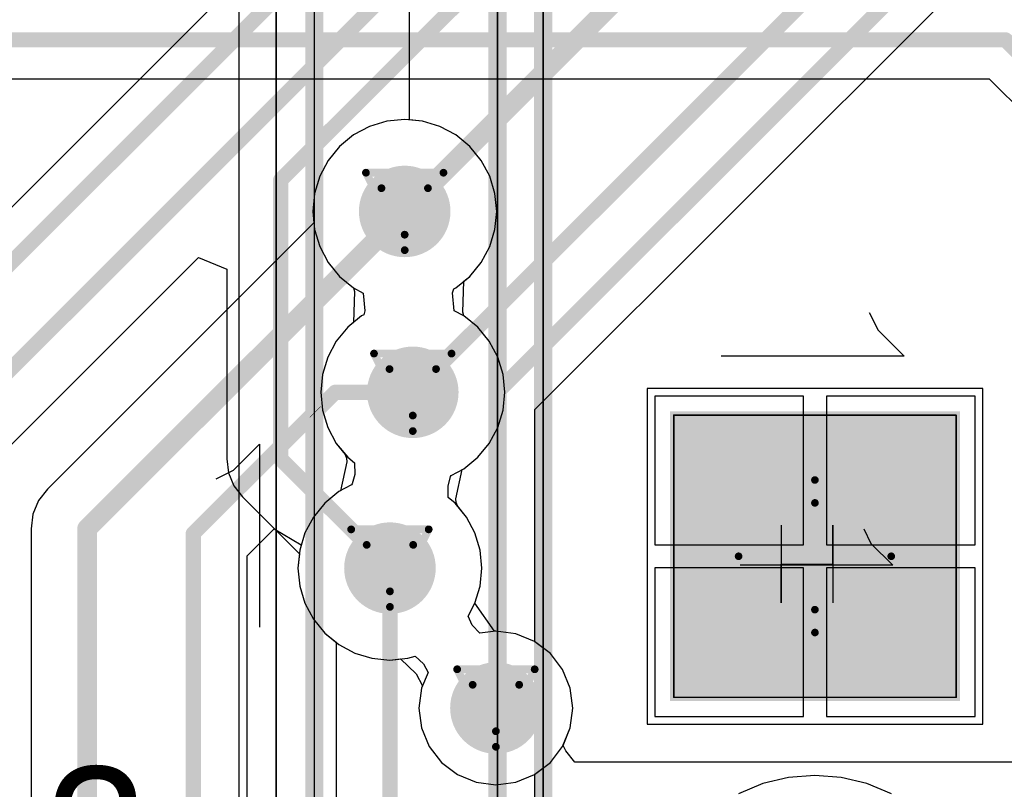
# Model space of a CAD drawing. Header units: millimetres. Extents: x 138 to 555, y 26 to 334.
# Tile 554 of 656: x 317.84 to 324.29, y 206.43 to 211.48. Entities that reach past the tile are written whole.
import ezdxf

# ---------------------------------------------------------------- set-up
doc = ezdxf.new("R2010")
doc.units = ezdxf.units.MM
for name, color, linetype in [('BottomLayer', 5, 'Continuous'), ('BottomSolder', 6, 'Continuous'), ('DrillDrawing', 1, 'Continuous'), ('Mechanical20', 56, 'Continuous'), ('Mechanical27', 56, 'Continuous'), ('MidLayer1', 16, 'Continuous'), ('MidLayer2', 76, 'Continuous'), ('MidLayer3', 90, 'Continuous'), ('MidLayer4', 156, 'Continuous'), ('MultiLayer', 9, 'Continuous'), ('PadHoleLayer', 156, 'Continuous'), ('TopLayer', 1, 'Continuous'), ('TopOverlay', 2, 'Continuous'), ('TopSolder', 216, 'Continuous'), ('ViaHoleLayer', 16, 'Continuous')]:
    doc.layers.add(name, color=color, linetype=linetype)

# ---------------------------------------------------------------- blocks, each defined once
blk = doc.blocks.new('CON_CVILUX_CH87_20_2_V_1_00_939')
at = {"layer": 'BottomLayer'}
blk.add_solid([(-12.33, -2.17), (-10.53, -2.17), (-12.33, -0.37), (-10.53, -0.37)], dxfattribs=at)
at = {"layer": 'BottomSolder'}
blk.add_solid([(-12.38, -2.22), (-10.48, -2.22), (-12.38, -0.32), (-10.48, -0.32)], dxfattribs=at)
at = {"layer": 'Mechanical20'}
for points, const_width in [([(-11.43, -1.77), (-11.43, -0.77)], 0.05), ([(-10.93, -1.27), (-11.93, -1.27)], 0.05), ([(16.75, -4.8), (-16.75, -4.8)], 0.01)]:
    blk.add_lwpolyline(points, dxfattribs=dict(at, const_width=const_width))
for points, const_width in [([(-11.4425, -0.77, 1), (-11.4175, -0.77, 1)], 0.025), ([(-11.08, -1.27, 1), (-11.78, -1.27, 1)], 0.05), ([(-11.9425, -1.27, 1), (-11.9175, -1.27, 1)], 0.025), ([(-11.7925, -1.27, 1), (-11.7675, -1.27, 1)], 0.025), ([(-11.0925, -1.27, 1), (-11.0675, -1.27, 1)], 0.025), ([(-10.9425, -1.27, 1), (-10.9175, -1.27, 1)], 0.025), ([(-11.4425, -1.77, 1), (-11.4175, -1.77, 1)], 0.025)]:
    blk.add_lwpolyline(points, format="xyb", close=True, dxfattribs=dict(at, const_width=const_width))
at = {"layer": 'Mechanical27'}
for p, q in [((-11.5148, -0.903), (-11.372, -0.7602)), ((-11.372, -0.7602), (-11.372, -1.76)), ((-11.61, -0.9506), (-11.5148, -0.903))]:
    blk.add_line(p, q, dxfattribs=at)
at = {"layer": 'Mechanical27', "const_width": 0.01}
for points in [[(-12.355, -2.195), (-12.355, -0.345)], [(-10.505, -0.345), (-12.355, -0.345)], [(-10.505, -2.195), (-10.505, -0.345)], [(-10.505, -2.195), (-12.355, -2.195)], [(-2.73, -3.05), (-15.2, -3.05)], [(-2.73, -3.35), (-15.5, -3.35)], [(16.51, -4.55), (-16.51, -4.55)]]:
    blk.add_lwpolyline(points, dxfattribs=at)
at = {"layer": 'Mechanical27', "const_width": 0.005}
for points in [[(-12.3575, -0.345, 1), (-12.3525, -0.345, 1)], [(-12.3575, -0.345, 1), (-12.3525, -0.345, 1)], [(-10.5075, -0.345, 1), (-10.5025, -0.345, 1)], [(-10.5075, -0.345, 1), (-10.5025, -0.345, 1)], [(-12.3575, -2.195, 1), (-12.3525, -2.195, 1)], [(-12.3575, -2.195, 1), (-12.3525, -2.195, 1)], [(-10.5075, -2.195, 1), (-10.5025, -2.195, 1)], [(-10.5075, -2.195, 1), (-10.5025, -2.195, 1)]]:
    blk.add_lwpolyline(points, format="xyb", close=True, dxfattribs=at)
at = {"layer": 'MidLayer1'}
blk.add_solid([(-12.33, -2.17), (-10.53, -2.17), (-12.33, -0.37), (-10.53, -0.37)], dxfattribs=at)
at = {"layer": 'MidLayer2'}
blk.add_solid([(-12.33, -2.17), (-10.53, -2.17), (-12.33, -0.37), (-10.53, -0.37)], dxfattribs=at)
at = {"layer": 'MidLayer3'}
blk.add_solid([(-12.33, -2.17), (-10.53, -2.17), (-12.33, -0.37), (-10.53, -0.37)], dxfattribs=at)
at = {"layer": 'MidLayer4'}
blk.add_solid([(-12.33, -2.17), (-10.53, -2.17), (-12.33, -0.37), (-10.53, -0.37)], dxfattribs=at)
at = {"layer": 'MultiLayer'}
blk.add_solid([(-12.33, -2.17), (-10.53, -2.17), (-12.33, -0.37), (-10.53, -0.37)], dxfattribs=at)
at = {"layer": 'PadHoleLayer', "const_width": 0.6}
blk.add_lwpolyline([(-11.73, -1.27, 1), (-11.13, -1.27, 1)], format="xyb", close=True, dxfattribs=at)
at = {"layer": 'TopLayer'}
blk.add_solid([(-12.33, -2.17), (-10.53, -2.17), (-12.33, -0.37), (-10.53, -0.37)], dxfattribs=at)
at = {"layer": 'TopOverlay'}
for p, q in [((-12.9136, -0.8566), (-12.7422, -0.6853)), ((-12.7422, -0.6853), (-12.7422, -1.885)), ((-13.0278, -0.9138), (-12.9136, -0.8566)), ((-11.9944, -5.0797), (-12.1658, -4.9083)), ((-12.1658, -4.9083), (-10.966, -4.9083)), ((-11.9373, -5.194), (-11.9944, -5.0797))]:
    blk.add_line(p, q, dxfattribs=at)
at = {"layer": 'TopOverlay', "const_width": 0.12}
for points in [[(-2.73, -3.05), (-15.2, -3.05)], [(-2.73, -3.35), (-15.5, -3.35)], [(16.51, -4.55), (-16.51, -4.55)]]:
    blk.add_lwpolyline(points, dxfattribs=at)
at = {"layer": 'TopSolder'}
blk.add_solid([(-12.38, -2.22), (-10.48, -2.22), (-12.38, -0.32), (-10.48, -0.32)], dxfattribs=at)

msp = doc.modelspace()

# ---------------------------------------------------------------- linework, layer by layer
at = {"layer": 'BottomLayer'}
for p, q in [((308.1534, 211.0939), (324.1929, 211.0939)), ((324.1929, 211.0939), (326.1485, 209.1384)), ((320.1319, 210.7806), (320.0277, 210.7249)), ((320.245, 210.8149), (320.1319, 210.7806)), ((320.3626, 210.8265), (320.245, 210.8149)), ((320.4802, 210.8149), (320.3626, 210.8265)), ((320.5933, 210.7806), (320.4802, 210.8149)), ((320.6976, 210.7249), (320.5933, 210.7806)), ((320.0277, 210.7249), (319.9363, 210.6499)), ((320.7889, 210.6499), (320.6976, 210.7249)), ((319.9363, 210.6499), (319.8613, 210.5585)), ((320.8639, 210.5585), (320.7889, 210.6499)), ((319.8613, 210.5585), (319.8056, 210.4543)), ((320.9196, 210.4543), (320.8639, 210.5585)), ((319.8056, 210.4543), (319.7713, 210.3412)), ((320.9539, 210.3412), (320.9196, 210.4543)), ((319.7713, 210.3412), (319.7597, 210.2236)), ((320.9655, 210.2236), (320.9539, 210.3412)), ((319.7597, 210.2236), (319.7671, 210.1487)), ((320.9539, 210.1059), (320.9655, 210.2236)), ((319.7671, 210.1487), (318.0219, 208.4035)), ((320.9196, 209.9928), (320.9539, 210.1059)), ((320.8639, 209.8886), (320.9196, 209.9928)), ((320.7889, 209.7972), (320.8639, 209.8886)), ((320.7436, 209.5626), (320.7505, 209.7657)), ((320.7505, 209.7657), (320.7889, 209.7972)), ((320.7504, 209.5389), (320.7436, 209.5626)), ((320.8418, 209.4639), (320.7504, 209.5389)), ((320.9168, 209.3726), (320.8418, 209.4639)), ((320.9725, 209.2683), (320.9168, 209.3726)), ((321.0068, 209.1552), (320.9725, 209.2683)), ((321.0184, 209.0376), (321.0068, 209.1552)), ((321.0068, 208.92), (321.0184, 209.0376)), ((324.1505, 209.0624), (321.9505, 209.0624)), ((321.9505, 209.0624), (321.9505, 206.8624)), ((324.1505, 206.8624), (324.1505, 209.0624)), ((320.9725, 208.8069), (321.0068, 208.92)), ((320.9168, 208.7027), (320.9725, 208.8069)), ((320.8418, 208.6113), (320.9168, 208.7027)), ((320.7504, 208.5363), (320.8418, 208.6113)), ((320.6985, 208.3401), (320.7399, 208.5307)), ((320.7399, 208.5307), (320.7504, 208.5363)), ((318.0219, 208.4035), (317.9634, 208.3272)), ((317.9634, 208.3272), (317.9266, 208.2385)), ((320.7001, 208.3158), (320.6985, 208.3401)), ((320.7078, 208.2921), (320.7001, 208.3158)), ((320.7672, 208.2198), (320.7078, 208.2921)), ((317.9266, 208.2385), (317.9141, 208.1432)), ((320.8229, 208.1156), (320.7672, 208.2198)), ((317.9141, 208.1432), (317.9141, 199.3199)), ((319.3307, 207.9654), (319.5082, 208.1429)), ((319.5082, 208.1429), (319.685, 208.0369)), ((320.8572, 208.0024), (320.8229, 208.1156)), ((319.6746, 208.0024), (319.663, 207.8848)), ((319.685, 208.0369), (319.6746, 208.0024)), ((320.8688, 207.8848), (320.8572, 208.0024)), ((319.3307, 198.5864), (319.3307, 207.9654)), ((319.663, 207.8848), (319.6746, 207.7672)), ((320.8572, 207.7672), (320.8688, 207.8848)), ((319.6746, 207.7672), (319.7089, 207.6541)), ((320.8229, 207.6541), (320.8572, 207.7672)), ((319.7089, 207.6541), (319.7646, 207.5499)), ((320.9515, 207.4704), (320.8229, 207.6541)), ((319.7646, 207.5499), (319.8396, 207.4585)), ((319.8396, 207.4585), (319.9129, 207.3984)), ((320.9603, 207.4716), (320.9515, 207.4704)), ((321.0909, 207.4544), (320.9603, 207.4716)), ((321.2125, 207.404), (321.0909, 207.4544)), ((319.9129, 207.3984), (319.9129, 196.3377)), ((321.3169, 207.3239), (321.2125, 207.404)), ((321.3971, 207.2194), (321.3169, 207.3239)), ((321.4475, 207.0978), (321.3971, 207.2194)), ((321.4646, 206.9673), (321.4475, 207.0978)), ((321.4475, 206.8367), (321.4646, 206.9673)), ((321.3971, 206.7151), (321.4475, 206.8367)), ((321.9505, 206.8624), (324.1505, 206.8624)), ((321.3169, 206.6107), (321.3971, 206.7151)), ((321.2152, 206.5326), (321.3169, 206.6107)), ((321.2152, 196.051), (321.2152, 206.5326)), ((322.8778, 206.5122), (322.7095, 206.4718)), ((323.0505, 206.5258), (322.8778, 206.5122)), ((323.2231, 206.5122), (323.0505, 206.5258)), ((323.3914, 206.4718), (323.2231, 206.5122)), ((322.7095, 206.4718), (322.5495, 206.4055)), ((323.5514, 206.4055), (323.3914, 206.4718))]:
    msp.add_line(p, q, dxfattribs=at)
for points, const_width in [([(308.1534, 211.3488), (324.2985, 211.3488)], 0.1), ([(324.2985, 211.3488), (333.2302, 202.4171)], 0.1), ([(318.2822, 208.1432), (320.3626, 210.2236)], 0.13), ([(319.7772, 208.9076), (319.9072, 209.0376)], 0.1), ([(319.9072, 209.0376), (320.4155, 209.0376)], 0.1), ([(318.9776, 208.1116), (319.7754, 208.9094)], 0.1), ([(319.7754, 208.9094), (319.7772, 208.9076)], 0.1), ([(318.2822, 198.8459), (318.2822, 208.1432)], 0.13), ([(318.9776, 198.5864), (318.9776, 208.1116)], 0.1), ([(320.2659, 196.1915), (320.2659, 207.8848)], 0.1), ([(320.9603, 196.051), (320.9603, 206.9673)], 0.1)]:
    msp.add_lwpolyline(points, dxfattribs=dict(at, const_width=const_width))
for points, const_width in [([(324.2735, 211.3488, 1), (324.3235, 211.3488, 1)], 0.05), ([(324.2735, 211.3488, 1), (324.3235, 211.3488, 1)], 0.05), ([(320.2126, 210.2236, 1), (320.5126, 210.2236, 1)], 0.3), ([(320.3301, 210.2236, 1), (320.3951, 210.2236, 1)], 0.065), ([(320.2655, 209.0376, 1), (320.5655, 209.0376, 1)], 0.3), ([(319.8822, 209.0376, 1), (319.9322, 209.0376, 1)], 0.05), ([(319.8822, 209.0376, 1), (319.9322, 209.0376, 1)], 0.05), ([(320.3905, 209.0376, 1), (320.4405, 209.0376, 1)], 0.05), ([(319.7504, 208.9094, 1), (319.8004, 208.9094, 1)], 0.05), ([(319.7504, 208.9094, 1), (319.8004, 208.9094, 1)], 0.05), ([(319.7522, 208.9076, 1), (319.8022, 208.9076, 1)], 0.05), ([(319.7522, 208.9076, 1), (319.8022, 208.9076, 1)], 0.05), ([(318.2497, 208.1432, 1), (318.3147, 208.1432, 1)], 0.065), ([(318.2497, 208.1432, 1), (318.3147, 208.1432, 1)], 0.065), ([(318.9526, 208.1116, 1), (319.0026, 208.1116, 1)], 0.05), ([(318.9526, 208.1116, 1), (319.0026, 208.1116, 1)], 0.05), ([(320.1159, 207.8848, 1), (320.4159, 207.8848, 1)], 0.3), ([(320.2409, 207.8848, 1), (320.2909, 207.8848, 1)], 0.05), ([(320.8103, 206.9673, 1), (321.1103, 206.9673, 1)], 0.3), ([(320.9353, 206.9673, 1), (320.9853, 206.9673, 1)], 0.05)]:
    msp.add_lwpolyline(points, format="xyb", close=True, dxfattribs=dict(at, const_width=const_width))
at = {"layer": 'DrillDrawing'}
for p, q in [((322.8304, 208.1655), (322.8304, 207.6577)), ((323.1689, 207.9116), (323.1689, 208.1655)), ((323.1689, 208.1655), (323.1689, 207.6577)), ((322.8304, 207.6577), (322.8304, 207.9116)), ((322.8304, 207.9116), (323.1689, 207.9116))]:
    msp.add_line(p, q, dxfattribs=at)
at = {"layer": 'DrillDrawing', "const_width": 0.0508}
for points in [[(320.1086, 210.4776), (320.6166, 210.4776)], [(320.1086, 210.4776), (320.3626, 209.9696)], [(320.3626, 209.9696), (320.6166, 210.4776)], [(320.2102, 210.376), (320.515, 210.376)], [(320.2102, 210.376), (320.3626, 210.0712)], [(320.3626, 210.0712), (320.515, 210.376)], [(320.1615, 209.2916), (320.6695, 209.2916)], [(320.1615, 209.2916), (320.4155, 208.7836)], [(320.4155, 208.7836), (320.6695, 209.2916)], [(320.2631, 209.19), (320.5679, 209.19)], [(320.2631, 209.19), (320.4155, 208.8852)], [(320.4155, 208.8852), (320.5679, 209.19)], [(320.0119, 208.1388), (320.5199, 208.1388)], [(320.0119, 208.1388), (320.2659, 207.6308)], [(320.2659, 207.6308), (320.5199, 208.1388)], [(320.1135, 208.0372), (320.4183, 208.0372)], [(320.1135, 208.0372), (320.2659, 207.7324)], [(320.2659, 207.7324), (320.4183, 208.0372)], [(320.7063, 207.2213), (321.2143, 207.2213)], [(320.7063, 207.2213), (320.9603, 206.7133)], [(320.9603, 206.7133), (321.2143, 207.2213)], [(320.8079, 207.1197), (321.1127, 207.1197)], [(320.8079, 207.1197), (320.9603, 206.8149)], [(320.9603, 206.8149), (321.1127, 207.1197)]]:
    msp.add_lwpolyline(points, dxfattribs=at)
at = {"layer": 'DrillDrawing', "const_width": 0.0254}
for points in [[(320.0959, 210.4776, 1), (320.1213, 210.4776, 1)], [(320.0959, 210.4776, 1), (320.1213, 210.4776, 1)], [(320.6039, 210.4776, 1), (320.6293, 210.4776, 1)], [(320.6039, 210.4776, 1), (320.6293, 210.4776, 1)], [(320.1975, 210.376, 1), (320.2229, 210.376, 1)], [(320.1975, 210.376, 1), (320.2229, 210.376, 1)], [(320.5023, 210.376, 1), (320.5277, 210.376, 1)], [(320.5023, 210.376, 1), (320.5277, 210.376, 1)], [(320.3499, 210.0712, 1), (320.3753, 210.0712, 1)], [(320.3499, 210.0712, 1), (320.3753, 210.0712, 1)], [(320.3499, 209.9696, 1), (320.3753, 209.9696, 1)], [(320.3499, 209.9696, 1), (320.3753, 209.9696, 1)], [(320.1488, 209.2916, 1), (320.1742, 209.2916, 1)], [(320.1488, 209.2916, 1), (320.1742, 209.2916, 1)], [(320.6568, 209.2916, 1), (320.6822, 209.2916, 1)], [(320.6568, 209.2916, 1), (320.6822, 209.2916, 1)], [(320.2504, 209.19, 1), (320.2758, 209.19, 1)], [(320.2504, 209.19, 1), (320.2758, 209.19, 1)], [(320.5552, 209.19, 1), (320.5806, 209.19, 1)], [(320.5552, 209.19, 1), (320.5806, 209.19, 1)], [(320.4028, 208.8852, 1), (320.4282, 208.8852, 1)], [(320.4028, 208.8852, 1), (320.4282, 208.8852, 1)], [(320.4028, 208.7836, 1), (320.4282, 208.7836, 1)], [(320.4028, 208.7836, 1), (320.4282, 208.7836, 1)], [(319.9992, 208.1388, 1), (320.0246, 208.1388, 1)], [(319.9992, 208.1388, 1), (320.0246, 208.1388, 1)], [(320.5072, 208.1388, 1), (320.5326, 208.1388, 1)], [(320.5072, 208.1388, 1), (320.5326, 208.1388, 1)], [(320.1008, 208.0372, 1), (320.1262, 208.0372, 1)], [(320.1008, 208.0372, 1), (320.1262, 208.0372, 1)], [(320.4056, 208.0372, 1), (320.431, 208.0372, 1)], [(320.4056, 208.0372, 1), (320.431, 208.0372, 1)], [(320.2532, 207.7324, 1), (320.2786, 207.7324, 1)], [(320.2532, 207.7324, 1), (320.2786, 207.7324, 1)], [(320.2532, 207.6308, 1), (320.2786, 207.6308, 1)], [(320.2532, 207.6308, 1), (320.2786, 207.6308, 1)], [(320.6936, 207.2213, 1), (320.719, 207.2213, 1)], [(320.6936, 207.2213, 1), (320.719, 207.2213, 1)], [(321.2016, 207.2213, 1), (321.227, 207.2213, 1)], [(321.2016, 207.2213, 1), (321.227, 207.2213, 1)], [(320.7952, 207.1197, 1), (320.8206, 207.1197, 1)], [(320.7952, 207.1197, 1), (320.8206, 207.1197, 1)], [(321.1, 207.1197, 1), (321.1254, 207.1197, 1)], [(321.1, 207.1197, 1), (321.1254, 207.1197, 1)], [(320.9476, 206.8149, 1), (320.973, 206.8149, 1)], [(320.9476, 206.8149, 1), (320.973, 206.8149, 1)], [(320.9476, 206.7133, 1), (320.973, 206.7133, 1)], [(320.9476, 206.7133, 1), (320.973, 206.7133, 1)]]:
    msp.add_lwpolyline(points, format="xyb", close=True, dxfattribs=at)
at = {"layer": 'MidLayer1'}
for p, q in [((320.3933, 210.8234), (320.3933, 222.2821)), ((319.2748, 221.0219), (319.2748, 199.6386)), ((320.4802, 210.8149), (320.3933, 210.8234)), ((320.5933, 210.7806), (320.4802, 210.8149)), ((320.6976, 210.7249), (320.5933, 210.7806)), ((320.7889, 210.6499), (320.6976, 210.7249)), ((320.8639, 210.5585), (320.7889, 210.6499)), ((320.9196, 210.4543), (320.8639, 210.5585)), ((320.9539, 210.3412), (320.9196, 210.4543)), ((320.9655, 210.2236), (320.9539, 210.3412)), ((320.9539, 210.1059), (320.9655, 210.2236)), ((320.9196, 209.9928), (320.9539, 210.1059)), ((320.8639, 209.8886), (320.9196, 209.9928)), ((320.7889, 209.7972), (320.8639, 209.8886)), ((320.6976, 209.7223), (320.7889, 209.7972)), ((320.6762, 209.6894), (320.6843, 209.7152)), ((320.6872, 209.5727), (320.6762, 209.6894)), ((320.6843, 209.7152), (320.6976, 209.7223)), ((320.7504, 209.5389), (320.6872, 209.5727)), ((320.8418, 209.4639), (320.7504, 209.5389)), ((320.9168, 209.3726), (320.8418, 209.4639)), ((320.9725, 209.2683), (320.9168, 209.3726)), ((321.0068, 209.1552), (320.9725, 209.2683)), ((321.0184, 209.0376), (321.0068, 209.1552)), ((321.0068, 208.92), (321.0184, 209.0376)), ((322.9754, 209.0124), (322.0005, 209.0124)), ((322.0005, 209.0124), (322.0005, 208.0374)), ((322.9754, 208.0374), (322.9754, 209.0124)), ((324.1005, 209.0124), (323.1254, 209.0124)), ((323.1254, 209.0124), (323.1254, 208.0374)), ((324.1005, 208.0374), (324.1005, 209.0124)), ((320.9725, 208.8069), (321.0068, 208.92)), ((320.9168, 208.7027), (320.9725, 208.8069)), ((320.8418, 208.6113), (320.9168, 208.7027)), ((320.7504, 208.5363), (320.8418, 208.6113)), ((320.6663, 208.4913), (320.7504, 208.5363)), ((320.6466, 208.4229), (320.662, 208.4845)), ((320.662, 208.4845), (320.6663, 208.4913)), ((320.6471, 208.3482), (320.6466, 208.4229)), ((320.6922, 208.3111), (320.6471, 208.3482)), ((320.7672, 208.2198), (320.6922, 208.3111)), ((320.8229, 208.1156), (320.7672, 208.2198)), ((320.8572, 208.0024), (320.8229, 208.1156)), ((320.8688, 207.8848), (320.8572, 208.0024)), ((322.0005, 208.0374), (322.9754, 208.0374)), ((323.1254, 208.0374), (324.1005, 208.0374)), ((320.8572, 207.7672), (320.8688, 207.8848)), ((322.9754, 207.8874), (322.0005, 207.8874)), ((322.0005, 207.8874), (322.0005, 206.9124)), ((322.9754, 206.9124), (322.9754, 207.8874)), ((324.1005, 207.8874), (323.1254, 207.8874)), ((323.1254, 207.8874), (323.1254, 206.9124)), ((324.1005, 206.9124), (324.1005, 207.8874)), ((320.8229, 207.6541), (320.8572, 207.7672)), ((320.7782, 207.5705), (320.8229, 207.6541)), ((320.8046, 207.5111), (320.7782, 207.5705)), ((320.8559, 207.4578), (320.8046, 207.5111)), ((320.9603, 207.4716), (320.8559, 207.4578)), ((321.0909, 207.4544), (320.9603, 207.4716)), ((321.2125, 207.404), (321.0909, 207.4544)), ((321.3169, 207.3239), (321.2125, 207.404)), ((321.3971, 207.2194), (321.3169, 207.3239)), ((321.4475, 207.0978), (321.3971, 207.2194)), ((321.4646, 206.9673), (321.4475, 207.0978)), ((321.4475, 206.8367), (321.4646, 206.9673)), ((322.0005, 206.9124), (322.9754, 206.9124)), ((323.1254, 206.9124), (324.1005, 206.9124)), ((321.4, 206.7222), (321.4475, 206.8367)), ((321.4191, 206.687), (321.4, 206.7222)), ((321.478, 206.612), (321.4191, 206.687)), ((325.8489, 206.612), (321.478, 206.612))]:
    msp.add_line(p, q, dxfattribs=at)
at = {"layer": 'MidLayer1', "const_width": 0.3}
for points in [[(320.2126, 210.2236, 1), (320.5126, 210.2236, 1)], [(320.2655, 209.0376, 1), (320.5655, 209.0376, 1)], [(320.1159, 207.8848, 1), (320.4159, 207.8848, 1)], [(320.8103, 206.9673, 1), (321.1103, 206.9673, 1)]]:
    msp.add_lwpolyline(points, format="xyb", close=True, dxfattribs=at)
at = {"layer": 'MidLayer2'}
for p, q in [((320.1319, 210.7806), (320.0277, 210.7249)), ((320.245, 210.8149), (320.1319, 210.7806)), ((320.3626, 210.8265), (320.245, 210.8149)), ((320.4802, 210.8149), (320.3626, 210.8265)), ((320.5933, 210.7806), (320.4802, 210.8149)), ((320.6976, 210.7249), (320.5933, 210.7806)), ((320.0277, 210.7249), (319.9363, 210.6499)), ((320.7889, 210.6499), (320.6976, 210.7249)), ((319.9363, 210.6499), (319.8613, 210.5585)), ((320.8639, 210.5585), (320.7889, 210.6499)), ((319.8613, 210.5585), (319.8056, 210.4543)), ((320.9196, 210.4543), (320.8639, 210.5585)), ((319.8056, 210.4543), (319.7713, 210.3412)), ((320.9539, 210.3412), (320.9196, 210.4543)), ((319.7713, 210.3412), (319.7597, 210.2236)), ((320.9655, 210.2236), (320.9539, 210.3412)), ((319.7597, 210.2236), (319.7713, 210.1059)), ((320.9539, 210.1059), (320.9655, 210.2236)), ((319.7713, 210.1059), (319.8056, 209.9928)), ((320.9196, 209.9928), (320.9539, 210.1059)), ((319.8056, 209.9928), (319.8613, 209.8886)), ((320.8639, 209.8886), (320.9196, 209.9928)), ((319.8613, 209.8886), (319.9363, 209.7972)), ((320.7889, 209.7972), (320.8639, 209.8886)), ((319.9363, 209.7972), (320.0277, 209.7223)), ((320.7436, 209.5626), (320.7505, 209.7657)), ((320.7505, 209.7657), (320.7889, 209.7972)), ((320.0345, 209.6985), (320.0276, 209.4955)), ((320.0277, 209.7223), (320.0345, 209.6985)), ((320.7504, 209.5389), (320.7436, 209.5626)), ((320.0276, 209.4955), (319.9892, 209.4639)), ((320.8418, 209.4639), (320.7504, 209.5389)), ((319.9892, 209.4639), (319.9142, 209.3726)), ((320.9168, 209.3726), (320.8418, 209.4639)), ((319.9142, 209.3726), (319.8585, 209.2683)), ((320.9725, 209.2683), (320.9168, 209.3726)), ((319.8585, 209.2683), (319.8242, 209.1552)), ((321.0068, 209.1552), (320.9725, 209.2683)), ((319.8242, 209.1552), (319.8126, 209.0376)), ((321.0184, 209.0376), (321.0068, 209.1552)), ((319.8126, 209.0376), (319.8242, 208.92)), ((321.0068, 208.92), (321.0184, 209.0376)), ((324.1505, 209.0624), (321.9505, 209.0624)), ((321.9505, 209.0624), (321.9505, 206.8624)), ((324.1505, 206.8624), (324.1505, 209.0624)), ((319.8242, 208.92), (319.8585, 208.8069)), ((320.9725, 208.8069), (321.0068, 208.92)), ((319.8585, 208.8069), (319.9142, 208.7027)), ((320.9168, 208.7027), (320.9725, 208.8069)), ((319.9142, 208.7027), (319.9736, 208.6303)), ((320.8418, 208.6113), (320.9168, 208.7027)), ((319.9829, 208.5823), (319.9414, 208.3917)), ((319.9736, 208.6303), (319.9813, 208.6066)), ((319.9813, 208.6066), (319.9829, 208.5823)), ((320.7504, 208.5363), (320.8418, 208.6113)), ((320.6985, 208.3401), (320.7399, 208.5307)), ((320.7399, 208.5307), (320.7504, 208.5363)), ((319.9309, 208.3861), (319.8396, 208.3111)), ((319.9414, 208.3917), (319.9309, 208.3861)), ((320.7001, 208.3158), (320.6985, 208.3401)), ((319.8396, 208.3111), (319.7646, 208.2198)), ((320.7078, 208.2921), (320.7001, 208.3158)), ((320.7672, 208.2198), (320.7078, 208.2921)), ((319.7646, 208.2198), (319.7089, 208.1156)), ((320.8229, 208.1156), (320.7672, 208.2198)), ((319.7089, 208.1156), (319.6746, 208.0024)), ((320.8572, 208.0024), (320.8229, 208.1156)), ((319.6746, 208.0024), (319.663, 207.8848)), ((320.8688, 207.8848), (320.8572, 208.0024)), ((319.663, 207.8848), (319.6746, 207.7672)), ((320.8572, 207.7672), (320.8688, 207.8848)), ((319.6746, 207.7672), (319.7089, 207.6541)), ((320.8229, 207.6541), (320.8572, 207.7672)), ((319.7089, 207.6541), (319.7646, 207.5499)), ((320.9515, 207.4704), (320.8229, 207.6541)), ((319.7646, 207.5499), (319.8396, 207.4585)), ((319.8396, 207.4585), (319.9309, 207.3835)), ((320.9603, 207.4716), (320.9515, 207.4704)), ((321.0909, 207.4544), (320.9603, 207.4716)), ((321.2125, 207.404), (321.0909, 207.4544)), ((319.9309, 207.3835), (320.0352, 207.3278)), ((321.3169, 207.3239), (321.2125, 207.404)), ((320.0352, 207.3278), (320.1483, 207.2935)), ((320.1483, 207.2935), (320.2659, 207.2819)), ((320.2659, 207.2819), (320.3358, 207.2888)), ((320.3358, 207.2888), (320.4376, 207.1926)), ((321.3971, 207.2194), (321.3169, 207.3239)), ((320.4376, 207.1926), (320.4798, 207.1137)), ((321.4475, 207.0978), (321.3971, 207.2194)), ((320.4732, 207.0978), (320.456, 206.9673)), ((320.4798, 207.1137), (320.4732, 207.0978)), ((321.4646, 206.9673), (321.4475, 207.0978)), ((320.456, 206.9673), (320.4732, 206.8367)), ((321.4475, 206.8367), (321.4646, 206.9673)), ((320.4732, 206.8367), (320.5236, 206.7151)), ((321.3971, 206.7151), (321.4475, 206.8367)), ((321.9505, 206.8624), (324.1505, 206.8624)), ((320.5236, 206.7151), (320.6037, 206.6107)), ((321.3169, 206.6107), (321.3971, 206.7151)), ((320.6037, 206.6107), (320.7082, 206.5305)), ((321.2125, 206.5305), (321.3169, 206.6107)), ((320.7082, 206.5305), (320.8298, 206.4801)), ((321.0909, 206.4801), (321.2125, 206.5305)), ((322.8778, 206.5122), (322.7095, 206.4718)), ((323.0505, 206.5258), (322.8778, 206.5122)), ((323.2231, 206.5122), (323.0505, 206.5258)), ((323.3914, 206.4718), (323.2231, 206.5122)), ((320.8298, 206.4801), (320.9603, 206.4629)), ((320.9603, 206.4629), (321.0909, 206.4801)), ((322.7095, 206.4718), (322.5495, 206.4055)), ((323.5514, 206.4055), (323.3914, 206.4718))]:
    msp.add_line(p, q, dxfattribs=at)
at = {"layer": 'MidLayer2', "const_width": 0.3}
for points in [[(320.2126, 210.2236, 1), (320.5126, 210.2236, 1)], [(320.2655, 209.0376, 1), (320.5655, 209.0376, 1)], [(320.1159, 207.8848, 1), (320.4159, 207.8848, 1)], [(320.8103, 206.9673, 1), (321.1103, 206.9673, 1)]]:
    msp.add_lwpolyline(points, format="xyb", close=True, dxfattribs=at)
at = {"layer": 'MidLayer3'}
for p, q in [((320.1319, 210.7806), (320.0277, 210.7249)), ((320.245, 210.8149), (320.1319, 210.7806)), ((320.3626, 210.8265), (320.245, 210.8149)), ((320.4802, 210.8149), (320.3626, 210.8265)), ((320.5933, 210.7806), (320.4802, 210.8149)), ((320.6976, 210.7249), (320.5933, 210.7806)), ((320.0277, 210.7249), (319.9363, 210.6499)), ((320.7889, 210.6499), (320.6976, 210.7249)), ((319.9363, 210.6499), (319.8613, 210.5585)), ((320.8639, 210.5585), (320.7889, 210.6499)), ((319.8613, 210.5585), (319.8056, 210.4543)), ((320.9196, 210.4543), (320.8639, 210.5585)), ((319.8056, 210.4543), (319.7713, 210.3412)), ((320.9539, 210.3412), (320.9196, 210.4543)), ((319.7713, 210.3412), (319.7597, 210.2236)), ((320.9655, 210.2236), (320.9539, 210.3412)), ((319.7597, 210.2236), (319.7713, 210.1059)), ((320.9539, 210.1059), (320.9655, 210.2236)), ((319.7713, 210.1059), (319.8056, 209.9928)), ((320.9196, 209.9928), (320.9539, 210.1059)), ((319.8056, 209.9928), (319.8613, 209.8886)), ((320.8639, 209.8886), (320.9196, 209.9928)), ((319.8613, 209.8886), (319.9363, 209.7972)), ((320.7889, 209.7972), (320.8639, 209.8886)), ((319.9363, 209.7972), (320.0277, 209.7223)), ((320.6976, 209.7223), (320.7889, 209.7972)), ((320.0277, 209.7223), (320.0909, 209.6885)), ((320.0909, 209.6885), (320.102, 209.5718)), ((320.6762, 209.6894), (320.6843, 209.7152)), ((320.6872, 209.5727), (320.6762, 209.6894)), ((320.6843, 209.7152), (320.6976, 209.7223)), ((320.0938, 209.546), (320.0805, 209.5389)), ((320.102, 209.5718), (320.0938, 209.546)), ((320.7504, 209.5389), (320.6872, 209.5727)), ((320.0805, 209.5389), (319.9892, 209.4639)), ((320.8418, 209.4639), (320.7504, 209.5389)), ((319.9892, 209.4639), (319.9142, 209.3726)), ((320.9168, 209.3726), (320.8418, 209.4639)), ((319.9142, 209.3726), (319.8585, 209.2683)), ((320.9725, 209.2683), (320.9168, 209.3726)), ((319.8585, 209.2683), (319.8242, 209.1552)), ((321.0068, 209.1552), (320.9725, 209.2683)), ((319.8242, 209.1552), (319.8126, 209.0376)), ((321.0184, 209.0376), (321.0068, 209.1552)), ((319.8126, 209.0376), (319.8242, 208.92)), ((321.0068, 208.92), (321.0184, 209.0376)), ((324.1505, 209.0624), (321.9505, 209.0624)), ((321.9505, 209.0624), (321.9505, 206.8624)), ((324.1505, 206.8624), (324.1505, 209.0624)), ((319.8242, 208.92), (319.8585, 208.8069)), ((320.9725, 208.8069), (321.0068, 208.92)), ((319.8585, 208.8069), (319.9142, 208.7027)), ((320.9168, 208.7027), (320.9725, 208.8069)), ((319.9142, 208.7027), (319.9892, 208.6113)), ((320.8418, 208.6113), (320.9168, 208.7027)), ((319.9892, 208.6113), (320.0343, 208.5743)), ((320.7504, 208.5363), (320.8418, 208.6113)), ((320.0343, 208.5743), (320.0348, 208.4996)), ((320.6663, 208.4913), (320.7504, 208.5363)), ((320.0348, 208.4996), (320.0193, 208.4379)), ((320.6466, 208.4229), (320.662, 208.4845)), ((320.662, 208.4845), (320.6663, 208.4913)), ((319.9309, 208.3861), (319.8396, 208.3111)), ((320.0151, 208.4311), (319.9309, 208.3861)), ((320.0193, 208.4379), (320.0151, 208.4311)), ((320.6471, 208.3482), (320.6466, 208.4229)), ((320.6922, 208.3111), (320.6471, 208.3482)), ((319.8396, 208.3111), (319.7646, 208.2198)), ((320.7672, 208.2198), (320.6922, 208.3111)), ((319.7646, 208.2198), (319.7089, 208.1156)), ((320.8229, 208.1156), (320.7672, 208.2198)), ((319.7089, 208.1156), (319.6746, 208.0024)), ((320.8572, 208.0024), (320.8229, 208.1156)), ((319.6746, 208.0024), (319.663, 207.8848)), ((320.8688, 207.8848), (320.8572, 208.0024)), ((319.663, 207.8848), (319.6746, 207.7672)), ((320.8572, 207.7672), (320.8688, 207.8848)), ((319.6746, 207.7672), (319.7089, 207.6541)), ((320.8229, 207.6541), (320.8572, 207.7672)), ((319.7089, 207.6541), (319.7646, 207.5499)), ((320.7782, 207.5705), (320.8229, 207.6541)), ((319.7646, 207.5499), (319.8396, 207.4585)), ((320.8046, 207.5111), (320.7782, 207.5705)), ((320.8559, 207.4578), (320.8046, 207.5111)), ((319.8396, 207.4585), (319.9309, 207.3835)), ((320.9603, 207.4716), (320.8559, 207.4578)), ((321.0909, 207.4544), (320.9603, 207.4716)), ((321.2125, 207.404), (321.0909, 207.4544)), ((319.9309, 207.3835), (320.0352, 207.3278)), ((321.3169, 207.3239), (321.2125, 207.404)), ((320.0352, 207.3278), (320.1483, 207.2935)), ((320.1483, 207.2935), (320.2659, 207.2819)), ((320.2659, 207.2819), (320.3835, 207.2935)), ((320.3835, 207.2935), (320.4315, 207.3081)), ((320.4315, 207.3081), (320.485, 207.2566)), ((321.3971, 207.2194), (321.3169, 207.3239)), ((320.485, 207.2566), (320.5159, 207.201)), ((320.5159, 207.201), (320.4732, 207.0978)), ((321.4475, 207.0978), (321.3971, 207.2194)), ((320.4732, 207.0978), (320.456, 206.9673)), ((321.4646, 206.9673), (321.4475, 207.0978)), ((320.456, 206.9673), (320.4732, 206.8367)), ((321.4475, 206.8367), (321.4646, 206.9673)), ((320.4732, 206.8367), (320.5236, 206.7151)), ((321.3971, 206.7151), (321.4475, 206.8367)), ((321.9505, 206.8624), (324.1505, 206.8624)), ((320.5236, 206.7151), (320.6037, 206.6107)), ((321.3169, 206.6107), (321.3971, 206.7151)), ((320.6037, 206.6107), (320.7082, 206.5305)), ((321.2125, 206.5305), (321.3169, 206.6107)), ((320.7082, 206.5305), (320.8298, 206.4801)), ((321.0909, 206.4801), (321.2125, 206.5305)), ((322.8778, 206.5122), (322.7095, 206.4718)), ((323.0505, 206.5258), (322.8778, 206.5122)), ((323.2231, 206.5122), (323.0505, 206.5258)), ((323.3914, 206.4718), (323.2231, 206.5122)), ((320.8298, 206.4801), (320.9603, 206.4629)), ((320.9603, 206.4629), (321.0909, 206.4801)), ((322.7095, 206.4718), (322.5495, 206.4055)), ((323.5514, 206.4055), (323.3914, 206.4718))]:
    msp.add_line(p, q, dxfattribs=at)
at = {"layer": 'MidLayer3', "const_width": 0.3}
for points in [[(320.2126, 210.2236, 1), (320.5126, 210.2236, 1)], [(320.2655, 209.0376, 1), (320.5655, 209.0376, 1)], [(320.1159, 207.8848, 1), (320.4159, 207.8848, 1)], [(320.8103, 206.9673, 1), (321.1103, 206.9673, 1)]]:
    msp.add_lwpolyline(points, format="xyb", close=True, dxfattribs=at)
at = {"layer": 'MidLayer4'}
for p, q in [((320.1319, 210.7806), (320.0277, 210.7249)), ((320.245, 210.8149), (320.1319, 210.7806)), ((320.3626, 210.8265), (320.245, 210.8149)), ((320.4802, 210.8149), (320.3626, 210.8265)), ((320.5933, 210.7806), (320.4802, 210.8149)), ((320.6976, 210.7249), (320.5933, 210.7806)), ((320.0277, 210.7249), (319.9363, 210.6499)), ((320.7889, 210.6499), (320.6976, 210.7249)), ((319.9363, 210.6499), (319.8613, 210.5585)), ((320.8639, 210.5585), (320.7889, 210.6499)), ((319.8613, 210.5585), (319.8056, 210.4543)), ((320.9196, 210.4543), (320.8639, 210.5585)), ((319.8056, 210.4543), (319.7713, 210.3412)), ((320.9539, 210.3412), (320.9196, 210.4543)), ((319.7713, 210.3412), (319.7597, 210.2236)), ((320.9655, 210.2236), (320.9539, 210.3412)), ((319.7597, 210.2236), (319.7713, 210.1059)), ((320.9539, 210.1059), (320.9655, 210.2236)), ((319.7713, 210.1059), (319.8056, 209.9928)), ((320.9196, 209.9928), (320.9539, 210.1059)), ((319.8056, 209.9928), (319.8613, 209.8886)), ((320.8639, 209.8886), (320.9196, 209.9928)), ((319.8613, 209.8886), (319.9363, 209.7972)), ((320.7889, 209.7972), (320.8639, 209.8886)), ((319.9363, 209.7972), (320.0277, 209.7223)), ((320.6976, 209.7223), (320.7889, 209.7972)), ((320.0277, 209.7223), (320.0909, 209.6885)), ((320.0909, 209.6885), (320.102, 209.5718)), ((320.6762, 209.6894), (320.6843, 209.7152)), ((320.6872, 209.5727), (320.6762, 209.6894)), ((320.6843, 209.7152), (320.6976, 209.7223)), ((320.0938, 209.546), (320.0805, 209.5389)), ((320.102, 209.5718), (320.0938, 209.546)), ((320.7504, 209.5389), (320.6872, 209.5727)), ((320.0805, 209.5389), (319.9892, 209.4639)), ((320.8418, 209.4639), (320.7504, 209.5389)), ((319.9892, 209.4639), (319.9142, 209.3726)), ((320.9168, 209.3726), (320.8418, 209.4639)), ((319.9142, 209.3726), (319.8585, 209.2683)), ((320.9725, 209.2683), (320.9168, 209.3726)), ((319.8585, 209.2683), (319.8242, 209.1552)), ((321.0068, 209.1552), (320.9725, 209.2683)), ((319.8242, 209.1552), (319.8126, 209.0376)), ((321.0184, 209.0376), (321.0068, 209.1552)), ((319.8126, 209.0376), (319.8242, 208.92)), ((321.0068, 208.92), (321.0184, 209.0376)), ((324.1505, 209.0624), (321.9505, 209.0624)), ((321.9505, 209.0624), (321.9505, 206.8624)), ((324.1505, 206.8624), (324.1505, 209.0624)), ((319.8242, 208.92), (319.8585, 208.8069)), ((320.9725, 208.8069), (321.0068, 208.92)), ((319.8585, 208.8069), (319.9142, 208.7027)), ((320.9168, 208.7027), (320.9725, 208.8069)), ((319.9142, 208.7027), (319.9892, 208.6113)), ((320.8418, 208.6113), (320.9168, 208.7027)), ((319.9892, 208.6113), (320.0343, 208.5743)), ((320.7504, 208.5363), (320.8418, 208.6113)), ((320.0343, 208.5743), (320.0348, 208.4996)), ((320.6663, 208.4913), (320.7504, 208.5363)), ((320.0348, 208.4996), (320.0193, 208.4379)), ((320.6466, 208.4229), (320.662, 208.4845)), ((320.662, 208.4845), (320.6663, 208.4913)), ((319.9309, 208.3861), (319.8396, 208.3111)), ((320.0151, 208.4311), (319.9309, 208.3861)), ((320.0193, 208.4379), (320.0151, 208.4311)), ((320.6471, 208.3482), (320.6466, 208.4229)), ((320.6922, 208.3111), (320.6471, 208.3482)), ((319.8396, 208.3111), (319.7646, 208.2198)), ((320.7672, 208.2198), (320.6922, 208.3111)), ((319.7646, 208.2198), (319.7089, 208.1156)), ((320.8229, 208.1156), (320.7672, 208.2198)), ((319.7089, 208.1156), (319.6746, 208.0024)), ((320.8572, 208.0024), (320.8229, 208.1156)), ((319.6746, 208.0024), (319.663, 207.8848)), ((320.8688, 207.8848), (320.8572, 208.0024)), ((319.663, 207.8848), (319.6746, 207.7672)), ((320.8572, 207.7672), (320.8688, 207.8848)), ((319.6746, 207.7672), (319.7089, 207.6541)), ((320.8229, 207.6541), (320.8572, 207.7672)), ((319.7089, 207.6541), (319.7646, 207.5499)), ((320.7782, 207.5705), (320.8229, 207.6541)), ((319.7646, 207.5499), (319.8396, 207.4585)), ((320.8046, 207.5111), (320.7782, 207.5705)), ((320.8559, 207.4578), (320.8046, 207.5111)), ((319.8396, 207.4585), (319.9309, 207.3835)), ((320.9603, 207.4716), (320.8559, 207.4578)), ((321.0909, 207.4544), (320.9603, 207.4716)), ((321.2125, 207.404), (321.0909, 207.4544)), ((319.9309, 207.3835), (320.0352, 207.3278)), ((321.3169, 207.3239), (321.2125, 207.404)), ((320.0352, 207.3278), (320.1483, 207.2935)), ((320.1483, 207.2935), (320.2659, 207.2819)), ((320.2659, 207.2819), (320.3835, 207.2935)), ((320.3835, 207.2935), (320.4315, 207.3081)), ((320.4315, 207.3081), (320.485, 207.2566)), ((321.3971, 207.2194), (321.3169, 207.3239)), ((320.485, 207.2566), (320.5159, 207.201)), ((320.5159, 207.201), (320.4732, 207.0978)), ((321.4475, 207.0978), (321.3971, 207.2194)), ((320.4732, 207.0978), (320.456, 206.9673)), ((321.4646, 206.9673), (321.4475, 207.0978)), ((320.456, 206.9673), (320.4732, 206.8367)), ((321.4475, 206.8367), (321.4646, 206.9673)), ((320.4732, 206.8367), (320.5236, 206.7151)), ((321.3971, 206.7151), (321.4475, 206.8367)), ((321.9505, 206.8624), (324.1505, 206.8624)), ((320.5236, 206.7151), (320.6037, 206.6107)), ((321.3169, 206.6107), (321.3971, 206.7151)), ((320.6037, 206.6107), (320.7082, 206.5305)), ((321.2125, 206.5305), (321.3169, 206.6107)), ((320.7082, 206.5305), (320.8298, 206.4801)), ((321.0909, 206.4801), (321.2125, 206.5305)), ((322.8778, 206.5122), (322.7095, 206.4718)), ((323.0505, 206.5258), (322.8778, 206.5122)), ((323.2231, 206.5122), (323.0505, 206.5258)), ((323.3914, 206.4718), (323.2231, 206.5122)), ((320.8298, 206.4801), (320.9603, 206.4629)), ((320.9603, 206.4629), (321.0909, 206.4801)), ((322.7095, 206.4718), (322.5495, 206.4055)), ((323.5514, 206.4055), (323.3914, 206.4718))]:
    msp.add_line(p, q, dxfattribs=at)
at = {"layer": 'MidLayer4', "const_width": 0.3}
for points in [[(320.2126, 210.2236, 1), (320.5126, 210.2236, 1)], [(320.2655, 209.0376, 1), (320.5655, 209.0376, 1)], [(320.1159, 207.8848, 1), (320.4159, 207.8848, 1)], [(320.8103, 206.9673, 1), (321.1103, 206.9673, 1)]]:
    msp.add_lwpolyline(points, format="xyb", close=True, dxfattribs=at)
at = {"layer": 'MultiLayer', "const_width": 0.3}
for points in [[(320.2126, 210.2236, 1), (320.5126, 210.2236, 1)], [(320.2655, 209.0376, 1), (320.5655, 209.0376, 1)], [(320.1159, 207.8848, 1), (320.4159, 207.8848, 1)], [(320.8103, 206.9673, 1), (321.1103, 206.9673, 1)]]:
    msp.add_lwpolyline(points, format="xyb", close=True, dxfattribs=at)
at = {"layer": 'TopLayer'}
for p, q in [((327.0257, 219.49), (315.2496, 207.714)), ((321.2152, 208.9243), (329.5457, 217.2547)), ((316.8027, 207.712), (319.0115, 209.9208)), ((319.0115, 209.9208), (319.1963, 209.8443)), ((319.1963, 209.8443), (319.1963, 208.6014)), ((324.1505, 209.0624), (321.9505, 209.0624)), ((321.9505, 209.0624), (321.9505, 206.8624)), ((324.1505, 206.8624), (324.1505, 209.0624)), ((321.2152, 207.4019), (321.2152, 208.9243)), ((319.1963, 208.6014), (319.1963, 208.6014)), ((319.1963, 208.6014), (319.2083, 208.51)), ((319.2083, 208.51), (319.2436, 208.4249)), ((319.2436, 208.4249), (319.2997, 208.3517)), ((319.2997, 208.3517), (319.6723, 207.9792)), ((319.6723, 207.9792), (319.663, 207.8848)), ((319.663, 207.8848), (319.6746, 207.7672)), ((319.6746, 207.7672), (319.7089, 207.6541)), ((319.7089, 207.6541), (319.7646, 207.5499)), ((319.7646, 207.5499), (319.8396, 207.4585)), ((319.8396, 207.4585), (319.9309, 207.3835)), ((319.9309, 207.3835), (320.0352, 207.3278)), ((321.3169, 207.3239), (321.2152, 207.4019)), ((320.0352, 207.3278), (320.1483, 207.2935)), ((320.1483, 207.2935), (320.2659, 207.2819)), ((320.2659, 207.2819), (320.3358, 207.2888)), ((320.3358, 207.2888), (320.4376, 207.1926)), ((321.3971, 207.2194), (321.3169, 207.3239)), ((320.4376, 207.1926), (320.4798, 207.1137)), ((321.4475, 207.0978), (321.3971, 207.2194)), ((320.4732, 207.0978), (320.456, 206.9673)), ((320.4798, 207.1137), (320.4732, 207.0978)), ((321.4646, 206.9673), (321.4475, 207.0978)), ((320.456, 206.9673), (320.4732, 206.8367)), ((321.4475, 206.8367), (321.4646, 206.9673)), ((320.4732, 206.8367), (320.5236, 206.7151)), ((321.3971, 206.7151), (321.4475, 206.8367)), ((321.9505, 206.8624), (324.1505, 206.8624)), ((320.5236, 206.7151), (320.6037, 206.6107)), ((321.3169, 206.6107), (321.3971, 206.7151)), ((320.6037, 206.6107), (320.7082, 206.5305)), ((321.2125, 206.5305), (321.3169, 206.6107)), ((320.7082, 206.5305), (320.8298, 206.4801)), ((321.0909, 206.4801), (321.2125, 206.5305)), ((322.8778, 206.5122), (322.7095, 206.4718)), ((323.0505, 206.5258), (322.8778, 206.5122)), ((323.2231, 206.5122), (323.0505, 206.5258)), ((323.3914, 206.4718), (323.2231, 206.5122)), ((320.8298, 206.4801), (320.9603, 206.4629)), ((320.9603, 206.4629), (321.0909, 206.4801)), ((322.7095, 206.4718), (322.5495, 206.4055)), ((323.5514, 206.4055), (323.3914, 206.4718))]:
    msp.add_line(p, q, dxfattribs=at)
for points, const_width in [([(315.4299, 207.5337), (327.2806, 219.3844)], 0.1), ([(316.3256, 207.7341), (327.7066, 219.1151)], 0.1), ([(319.5493, 210.4286), (328.0245, 218.9038)], 0.1), ([(320.3626, 210.2236), (328.475, 218.3359)], 0.13), ([(320.4155, 209.0376), (328.9282, 217.5504)], 0.1), ([(320.9603, 209.0298), (329.3654, 217.435)], 0.1), ([(319.5493, 208.6014), (319.5493, 210.4286)], 0.1), ([(320.9603, 206.9673), (320.9603, 209.0298)], 0.1), ([(319.5493, 208.6014), (320.2659, 207.8848)], 0.1)]:
    msp.add_lwpolyline(points, dxfattribs=dict(at, const_width=const_width))
for points, const_width in [([(320.2126, 210.2236, 1), (320.5126, 210.2236, 1)], 0.3), ([(319.5243, 210.4286, 1), (319.5743, 210.4286, 1)], 0.05), ([(319.5243, 210.4286, 1), (319.5743, 210.4286, 1)], 0.05), ([(320.3301, 210.2236, 1), (320.3951, 210.2236, 1)], 0.065), ([(320.2655, 209.0376, 1), (320.5655, 209.0376, 1)], 0.3), ([(320.3905, 209.0376, 1), (320.4405, 209.0376, 1)], 0.05), ([(320.9353, 209.0298, 1), (320.9853, 209.0298, 1)], 0.05), ([(320.9353, 209.0298, 1), (320.9853, 209.0298, 1)], 0.05), ([(319.5243, 208.6014, 1), (319.5743, 208.6014, 1)], 0.05), ([(319.5243, 208.6014, 1), (319.5743, 208.6014, 1)], 0.05), ([(320.1159, 207.8848, 1), (320.4159, 207.8848, 1)], 0.3), ([(320.2409, 207.8848, 1), (320.2909, 207.8848, 1)], 0.05), ([(320.8103, 206.9673, 1), (321.1103, 206.9673, 1)], 0.3), ([(320.9353, 206.9673, 1), (320.9853, 206.9673, 1)], 0.05)]:
    msp.add_lwpolyline(points, format="xyb", close=True, dxfattribs=dict(at, const_width=const_width))
at = {"layer": 'ViaHoleLayer', "const_width": 0.15}
for points in [[(320.2876, 210.2236, 1), (320.4376, 210.2236, 1)], [(320.3405, 209.0376, 1), (320.4905, 209.0376, 1)], [(320.1909, 207.8848, 1), (320.3409, 207.8848, 1)], [(320.8853, 206.9673, 1), (321.0353, 206.9673, 1)]]:
    msp.add_lwpolyline(points, format="xyb", close=True, dxfattribs=at)

# ---------------------------------------------------------------- block references
at = {"rotation": 270}
msp.add_blockref('CON_CVILUX_CH87_20_2_V_1_00_939', (324.3205, 196.5324), dxfattribs=at)

# ---------------------------------------------------------------- texts
at = {"layer": 'TopOverlay'}
msp.add_text('U13', height=0.9, dxfattribs=at).set_placement((316.4719, 205.6816))

doc.saveas('drawing.dxf')
